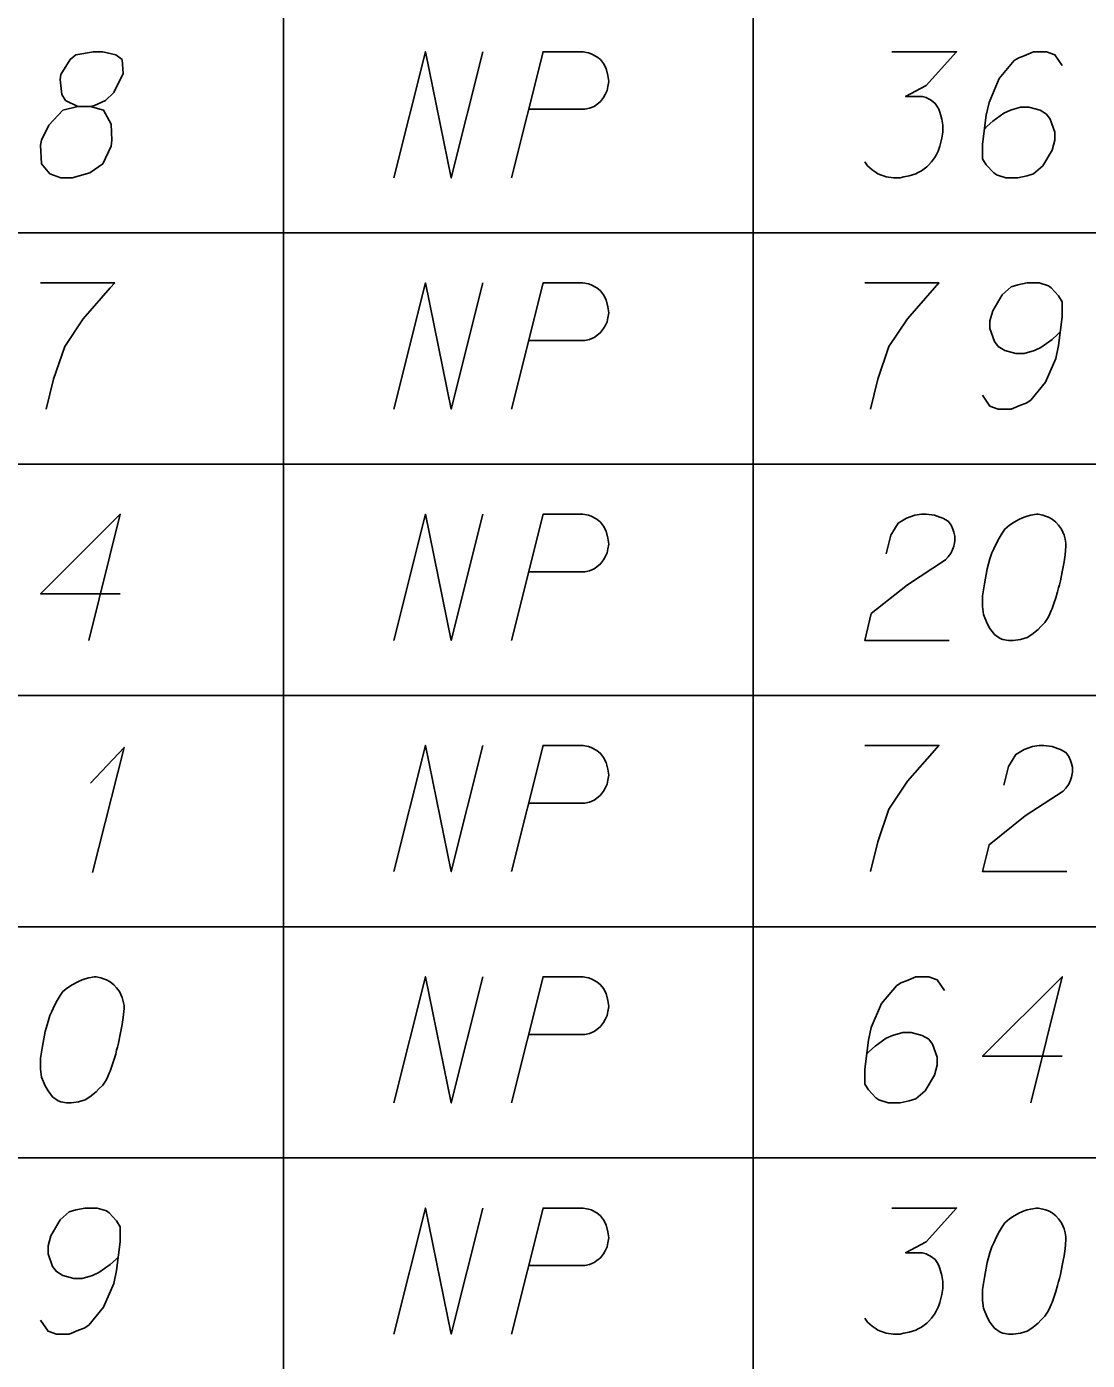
# Model space of a CAD drawing. Extents: x 2074207 to 2076812, y 516372 to 523312.
# Drawn here: x 2076498.4 to 2076538.8, y 518026.8 to 518077.5 of the extents above; entities that cross this region are included whole.
import ezdxf

# ---------------------------------------------------------------- set-up
doc = ezdxf.new("R2010")
doc.units = 0
doc.layers.add('Prop DirtTable_ Soil Test Results - Outline (Minor)', color=7, linetype='Continuous')
doc.layers.add('Prop DirtTable_ Soil Test Results - Tx (Sample Data)', color=7, linetype='Continuous')

msp = doc.modelspace()

# ---------------------------------------------------------------- linework, layer by layer
at = {"layer": 'Prop DirtTable_ Soil Test Results - Outline (Minor)'}
for p, q in [((2076508.192, 518078.48), (2076508.192, 518069.68)), ((2076526.074, 518078.48), (2076526.074, 518069.68)), ((2076260.609, 518069.68), (2076811.903, 518069.68)), ((2076260.609, 518069.68), (2076811.903, 518069.68)), ((2076508.192, 518069.68), (2076508.192, 518060.88)), ((2076526.074, 518069.68), (2076526.074, 518060.88)), ((2076260.609, 518060.88), (2076811.903, 518060.88)), ((2076260.609, 518060.88), (2076811.903, 518060.88)), ((2076508.192, 518060.88), (2076508.192, 518052.08)), ((2076526.074, 518060.88), (2076526.074, 518052.08)), ((2076260.609, 518052.08), (2076811.903, 518052.08)), ((2076260.609, 518052.08), (2076811.903, 518052.08)), ((2076508.192, 518052.08), (2076508.192, 518043.28)), ((2076526.074, 518052.08), (2076526.074, 518043.28)), ((2076260.609, 518043.28), (2076811.903, 518043.28)), ((2076260.609, 518043.28), (2076811.903, 518043.28)), ((2076508.192, 518043.28), (2076508.192, 518034.48)), ((2076526.074, 518043.28), (2076526.074, 518034.48)), ((2076260.609, 518034.48), (2076811.903, 518034.48)), ((2076260.609, 518034.48), (2076811.903, 518034.48)), ((2076508.192, 518034.48), (2076508.192, 518025.68)), ((2076526.074, 518034.48), (2076526.074, 518025.68))]:
    msp.add_line(p, q, dxfattribs=at)
at = {"layer": 'Prop DirtTable_ Soil Test Results - Tx (Sample Data)'}
for points in [[(2076500.367, 518074.496), (2076500.86, 518074.496), (2076501.002, 518074.534), (2076501.425, 518074.723), (2076501.742, 518075.026), (2076502.095, 518075.744), (2076502.06, 518076.273), (2076501.813, 518076.462), (2076501.319, 518076.575), (2076500.966, 518076.575), (2076500.296, 518076.462), (2076500.084, 518076.273), (2076499.732, 518075.706), (2076499.696, 518075.517), (2076499.767, 518074.95), (2076499.908, 518074.723), (2076500.367, 518074.496), (2076499.802, 518074.345), (2076499.273, 518073.778), (2076498.991, 518073.211), (2076498.956, 518073.022), (2076498.991, 518072.304), (2076499.308, 518071.926), (2076499.732, 518071.775), (2076500.155, 518071.775), (2076500.825, 518071.964), (2076501.319, 518072.304), (2076501.637, 518072.985), (2076501.672, 518073.211), (2076501.637, 518073.816), (2076501.354, 518074.345), (2076500.86, 518074.496)], [(2076512.396, 518071.775), (2076513.595, 518076.575), (2076514.583, 518071.775), (2076515.782, 518076.575)], [(2076516.876, 518071.775), (2076518.075, 518076.575), (2076519.592, 518076.575), (2076519.803, 518076.537), (2076519.909, 518076.5), (2076520.121, 518076.386), (2076520.262, 518076.273), (2076520.368, 518076.122), (2076520.474, 518075.933), (2076520.544, 518075.668), (2076520.58, 518075.441), (2076520.544, 518075.252), (2076520.509, 518075.101), (2076520.438, 518074.95), (2076520.368, 518074.837), (2076520.262, 518074.685), (2076520.121, 518074.572), (2076520.015, 518074.496), (2076519.839, 518074.421), (2076519.662, 518074.383), (2076517.546, 518074.383)], [(2076531.339, 518076.575), (2076533.808, 518076.575), (2076532.644, 518075.29), (2076531.868, 518074.874), (2076532.503, 518074.874), (2076532.644, 518074.837), (2076532.714, 518074.799), (2076532.785, 518074.761), (2076532.855, 518074.723), (2076532.997, 518074.61), (2076533.067, 518074.496), (2076533.138, 518074.383), (2076533.173, 518074.27), (2076533.243, 518074.005), (2076533.279, 518073.778), (2076533.279, 518073.665), (2076533.279, 518073.514), (2076533.243, 518073.287), (2076533.208, 518073.136), (2076533.173, 518072.985), (2076533.138, 518072.871), (2076533.102, 518072.796), (2076533.067, 518072.72), (2076533.032, 518072.644), (2076532.961, 518072.531), (2076532.855, 518072.38), (2076532.75, 518072.266), (2076532.679, 518072.191), (2076532.573, 518072.115), (2076532.467, 518072.04), (2076532.326, 518071.964), (2076532.256, 518071.926), (2076532.009, 518071.851), (2076531.797, 518071.813), (2076531.656, 518071.775), (2076531.409, 518071.775), (2076531.127, 518071.813), (2076531.021, 518071.851), (2076530.915, 518071.889), (2076530.809, 518071.926), (2076530.704, 518072.002), (2076530.598, 518072.078), (2076530.421, 518072.229), (2076530.316, 518072.38)], [(2076537.829, 518076.046), (2076537.547, 518076.462), (2076537.23, 518076.575), (2076536.736, 518076.575), (2076536.383, 518076.424), (2076536.171, 518076.348), (2076535.995, 518076.235), (2076535.431, 518075.555), (2076535.043, 518074.648), (2076534.937, 518074.156), (2076534.796, 518073.06), (2076534.796, 518072.493), (2076534.937, 518072.266), (2076535.219, 518071.964), (2076535.325, 518071.889), (2076535.678, 518071.775), (2076536.136, 518071.775), (2076536.489, 518071.851), (2076536.736, 518071.926), (2076537.089, 518072.229), (2076537.441, 518072.833), (2076537.547, 518073.211), (2076537.547, 518073.514), (2076537.371, 518074.005), (2076537.23, 518074.194), (2076536.983, 518074.345), (2076536.559, 518074.459), (2076536.242, 518074.459), (2076535.854, 518074.345), (2076535.607, 518074.232), (2076535.184, 518073.929), (2076534.972, 518073.741), (2076534.866, 518073.627)], [(2076498.956, 518067.775), (2076501.778, 518067.775), (2076501.601, 518067.586), (2076500.578, 518066.415), (2076499.873, 518065.356), (2076499.449, 518064.109), (2076499.167, 518062.975)], [(2076512.396, 518062.975), (2076513.595, 518067.775), (2076514.583, 518062.975), (2076515.782, 518067.775)], [(2076516.876, 518062.975), (2076518.075, 518067.775), (2076519.592, 518067.775), (2076519.803, 518067.737), (2076519.909, 518067.7), (2076520.121, 518067.586), (2076520.262, 518067.473), (2076520.368, 518067.322), (2076520.474, 518067.133), (2076520.544, 518066.868), (2076520.58, 518066.641), (2076520.544, 518066.452), (2076520.509, 518066.301), (2076520.438, 518066.15), (2076520.368, 518066.037), (2076520.262, 518065.885), (2076520.121, 518065.772), (2076520.015, 518065.696), (2076519.839, 518065.621), (2076519.662, 518065.583), (2076517.546, 518065.583)], [(2076530.316, 518067.775), (2076533.138, 518067.775), (2076532.961, 518067.586), (2076531.938, 518066.415), (2076531.233, 518065.356), (2076530.809, 518064.109), (2076530.527, 518062.975)], [(2076534.796, 518063.504), (2076535.078, 518063.089), (2076535.395, 518062.975), (2076535.889, 518062.975), (2076536.242, 518063.126), (2076536.454, 518063.202), (2076536.63, 518063.315), (2076537.194, 518063.996), (2076537.582, 518064.903), (2076537.688, 518065.394), (2076537.829, 518066.49), (2076537.829, 518067.057), (2076537.688, 518067.284), (2076537.406, 518067.586), (2076537.3, 518067.662), (2076536.947, 518067.775), (2076536.489, 518067.775), (2076536.136, 518067.7), (2076535.889, 518067.624), (2076535.536, 518067.322), (2076535.184, 518066.717), (2076535.078, 518066.339), (2076535.078, 518066.037), (2076535.254, 518065.545), (2076535.395, 518065.356), (2076535.642, 518065.205), (2076536.066, 518065.092), (2076536.383, 518065.092), (2076536.771, 518065.205), (2076537.018, 518065.318), (2076537.441, 518065.621), (2076537.653, 518065.81), (2076537.759, 518065.923)], [(2076501.989, 518055.952), (2076498.956, 518055.952), (2076501.989, 518058.975), (2076500.79, 518054.175)], [(2076512.396, 518054.175), (2076513.595, 518058.975), (2076514.583, 518054.175), (2076515.782, 518058.975)], [(2076516.876, 518054.175), (2076518.075, 518058.975), (2076519.592, 518058.975), (2076519.803, 518058.937), (2076519.909, 518058.9), (2076520.121, 518058.786), (2076520.262, 518058.673), (2076520.368, 518058.522), (2076520.474, 518058.333), (2076520.544, 518058.068), (2076520.58, 518057.841), (2076520.544, 518057.652), (2076520.509, 518057.501), (2076520.438, 518057.35), (2076520.368, 518057.237), (2076520.262, 518057.085), (2076520.121, 518056.972), (2076520.015, 518056.896), (2076519.839, 518056.821), (2076519.662, 518056.783), (2076517.546, 518056.783)], [(2076531.127, 518057.463), (2076531.303, 518058.181), (2076531.586, 518058.635), (2076531.903, 518058.824), (2076532.22, 518058.937), (2076532.467, 518058.975), (2076532.644, 518058.975), (2076532.961, 518058.937), (2076533.173, 518058.862), (2076533.279, 518058.824), (2076533.49, 518058.711), (2076533.596, 518058.559), (2076533.667, 518058.408), (2076533.702, 518058.295), (2076533.737, 518058.144), (2076533.737, 518057.955), (2076533.702, 518057.766), (2076533.667, 518057.652), (2076533.596, 518057.501), (2076533.49, 518057.35), (2076533.385, 518057.237), (2076531.938, 518056.292), (2076530.563, 518055.196), (2076530.316, 518054.175), (2076533.526, 518054.175)], [(2076536.912, 518058.975), (2076536.842, 518058.975), (2076536.63, 518058.937), (2076536.489, 518058.9), (2076536.383, 518058.862), (2076536.207, 518058.786), (2076535.995, 518058.673), (2076535.819, 518058.559), (2076535.642, 518058.408), (2076535.536, 518058.257), (2076535.431, 518058.068), (2076535.325, 518057.879), (2076535.219, 518057.652), (2076535.148, 518057.501), (2076535.078, 518057.274), (2076534.972, 518056.896), (2076534.866, 518056.329), (2076534.796, 518055.876), (2076534.796, 518055.46), (2076534.831, 518055.158), (2076534.972, 518054.818), (2076535.078, 518054.629), (2076535.254, 518054.402), (2076535.466, 518054.251), (2076535.572, 518054.213), (2076535.783, 518054.175), (2076535.96, 518054.175), (2076536.242, 518054.213), (2076536.489, 518054.289), (2076536.665, 518054.402), (2076536.912, 518054.591), (2076537.018, 518054.704), (2076537.159, 518054.855), (2076537.265, 518055.007), (2076537.335, 518055.12), (2076537.406, 518055.309), (2076537.441, 518055.385), (2076537.512, 518055.574), (2076537.582, 518055.8), (2076537.653, 518056.027), (2076537.688, 518056.178), (2076537.723, 518056.292), (2076537.759, 518056.443), (2076537.829, 518056.783), (2076537.865, 518056.972), (2076537.9, 518057.161), (2076537.935, 518057.426), (2076537.97, 518057.766), (2076537.97, 518057.879), (2076537.935, 518058.03), (2076537.9, 518058.181), (2076537.794, 518058.408), (2076537.688, 518058.559), (2076537.582, 518058.673), (2076537.441, 518058.786), (2076537.3, 518058.862), (2076537.194, 518058.9), (2076537.089, 518058.937), (2076536.912, 518058.975)], [(2076512.396, 518045.375), (2076513.595, 518050.175), (2076514.583, 518045.375), (2076515.782, 518050.175)], [(2076516.876, 518045.375), (2076518.075, 518050.175), (2076519.592, 518050.175), (2076519.803, 518050.137), (2076519.909, 518050.1), (2076520.121, 518049.986), (2076520.262, 518049.873), (2076520.368, 518049.722), (2076520.474, 518049.533), (2076520.544, 518049.268), (2076520.58, 518049.041), (2076520.544, 518048.852), (2076520.509, 518048.701), (2076520.438, 518048.55), (2076520.368, 518048.437), (2076520.262, 518048.285), (2076520.121, 518048.172), (2076520.015, 518048.096), (2076519.839, 518048.021), (2076519.662, 518047.983), (2076517.546, 518047.983)], [(2076530.316, 518050.175), (2076533.138, 518050.175), (2076532.961, 518049.986), (2076531.938, 518048.815), (2076531.233, 518047.756), (2076530.809, 518046.509), (2076530.527, 518045.375)], [(2076535.607, 518048.663), (2076535.783, 518049.381), (2076536.066, 518049.835), (2076536.383, 518050.024), (2076536.7, 518050.137), (2076536.947, 518050.175), (2076537.124, 518050.175), (2076537.441, 518050.137), (2076537.653, 518050.062), (2076537.759, 518050.024), (2076537.97, 518049.911), (2076538.076, 518049.759), (2076538.147, 518049.608), (2076538.182, 518049.495), (2076538.217, 518049.344), (2076538.217, 518049.155), (2076538.182, 518048.966), (2076538.147, 518048.852), (2076538.076, 518048.701), (2076537.97, 518048.55), (2076537.865, 518048.437), (2076536.418, 518047.492), (2076535.043, 518046.396), (2076534.796, 518045.375), (2076538.006, 518045.375)], [(2076500.86, 518048.739), (2076502.13, 518050.1), (2076500.931, 518045.337)], [(2076501.072, 518041.375), (2076501.002, 518041.375), (2076500.79, 518041.337), (2076500.649, 518041.3), (2076500.543, 518041.262), (2076500.367, 518041.186), (2076500.155, 518041.073), (2076499.979, 518040.959), (2076499.802, 518040.808), (2076499.696, 518040.657), (2076499.591, 518040.468), (2076499.485, 518040.279), (2076499.379, 518040.052), (2076499.308, 518039.901), (2076499.238, 518039.674), (2076499.132, 518039.296), (2076499.026, 518038.729), (2076498.956, 518038.276), (2076498.956, 518037.86), (2076498.991, 518037.558), (2076499.132, 518037.218), (2076499.238, 518037.029), (2076499.414, 518036.802), (2076499.626, 518036.651), (2076499.732, 518036.613), (2076499.943, 518036.575), (2076500.12, 518036.575), (2076500.402, 518036.613), (2076500.649, 518036.689), (2076500.825, 518036.802), (2076501.072, 518036.991), (2076501.178, 518037.104), (2076501.319, 518037.255), (2076501.425, 518037.407), (2076501.495, 518037.52), (2076501.566, 518037.709), (2076501.601, 518037.785), (2076501.672, 518037.974), (2076501.742, 518038.2), (2076501.813, 518038.427), (2076501.848, 518038.578), (2076501.883, 518038.692), (2076501.919, 518038.843), (2076501.989, 518039.183), (2076502.025, 518039.372), (2076502.06, 518039.561), (2076502.095, 518039.826), (2076502.13, 518040.166), (2076502.13, 518040.279), (2076502.095, 518040.43), (2076502.06, 518040.581), (2076501.954, 518040.808), (2076501.848, 518040.959), (2076501.742, 518041.073), (2076501.601, 518041.186), (2076501.46, 518041.262), (2076501.354, 518041.3), (2076501.249, 518041.337), (2076501.072, 518041.375)], [(2076512.396, 518036.575), (2076513.595, 518041.375), (2076514.583, 518036.575), (2076515.782, 518041.375)], [(2076516.876, 518036.575), (2076518.075, 518041.375), (2076519.592, 518041.375), (2076519.803, 518041.337), (2076519.909, 518041.3), (2076520.121, 518041.186), (2076520.262, 518041.073), (2076520.368, 518040.922), (2076520.474, 518040.733), (2076520.544, 518040.468), (2076520.58, 518040.241), (2076520.544, 518040.052), (2076520.509, 518039.901), (2076520.438, 518039.75), (2076520.368, 518039.637), (2076520.262, 518039.485), (2076520.121, 518039.372), (2076520.015, 518039.296), (2076519.839, 518039.221), (2076519.662, 518039.183), (2076517.546, 518039.183)], [(2076533.349, 518040.846), (2076533.067, 518041.262), (2076532.75, 518041.375), (2076532.256, 518041.375), (2076531.903, 518041.224), (2076531.691, 518041.148), (2076531.515, 518041.035), (2076530.951, 518040.355), (2076530.563, 518039.448), (2076530.457, 518038.956), (2076530.316, 518037.86), (2076530.316, 518037.293), (2076530.457, 518037.066), (2076530.739, 518036.764), (2076530.845, 518036.689), (2076531.198, 518036.575), (2076531.656, 518036.575), (2076532.009, 518036.651), (2076532.256, 518036.726), (2076532.609, 518037.029), (2076532.961, 518037.633), (2076533.067, 518038.011), (2076533.067, 518038.314), (2076532.891, 518038.805), (2076532.75, 518038.994), (2076532.503, 518039.145), (2076532.079, 518039.259), (2076531.762, 518039.259), (2076531.374, 518039.145), (2076531.127, 518039.032), (2076530.704, 518038.729), (2076530.492, 518038.541), (2076530.386, 518038.427)], [(2076537.829, 518038.352), (2076534.796, 518038.352), (2076537.829, 518041.375), (2076536.63, 518036.575)], [(2076498.956, 518028.304), (2076499.238, 518027.889), (2076499.555, 518027.775), (2076500.049, 518027.775), (2076500.402, 518027.926), (2076500.614, 518028.002), (2076500.79, 518028.115), (2076501.354, 518028.796), (2076501.742, 518029.703), (2076501.848, 518030.194), (2076501.989, 518031.29), (2076501.989, 518031.857), (2076501.848, 518032.084), (2076501.566, 518032.386), (2076501.46, 518032.462), (2076501.107, 518032.575), (2076500.649, 518032.575), (2076500.296, 518032.5), (2076500.049, 518032.424), (2076499.696, 518032.122), (2076499.344, 518031.517), (2076499.238, 518031.139), (2076499.238, 518030.837), (2076499.414, 518030.345), (2076499.555, 518030.156), (2076499.802, 518030.005), (2076500.226, 518029.892), (2076500.543, 518029.892), (2076500.931, 518030.005), (2076501.178, 518030.118), (2076501.601, 518030.421), (2076501.813, 518030.61), (2076501.919, 518030.723)], [(2076512.396, 518027.775), (2076513.595, 518032.575), (2076514.583, 518027.775), (2076515.782, 518032.575)], [(2076516.876, 518027.775), (2076518.075, 518032.575), (2076519.592, 518032.575), (2076519.803, 518032.537), (2076519.909, 518032.5), (2076520.121, 518032.386), (2076520.262, 518032.273), (2076520.368, 518032.122), (2076520.474, 518031.933), (2076520.544, 518031.668), (2076520.58, 518031.441), (2076520.544, 518031.252), (2076520.509, 518031.101), (2076520.438, 518030.95), (2076520.368, 518030.837), (2076520.262, 518030.685), (2076520.121, 518030.572), (2076520.015, 518030.496), (2076519.839, 518030.421), (2076519.662, 518030.383), (2076517.546, 518030.383)], [(2076531.339, 518032.575), (2076533.808, 518032.575), (2076532.644, 518031.29), (2076531.868, 518030.874), (2076532.503, 518030.874), (2076532.644, 518030.837), (2076532.714, 518030.799), (2076532.785, 518030.761), (2076532.855, 518030.723), (2076532.997, 518030.61), (2076533.067, 518030.496), (2076533.138, 518030.383), (2076533.173, 518030.27), (2076533.243, 518030.005), (2076533.279, 518029.778), (2076533.279, 518029.665), (2076533.279, 518029.514), (2076533.243, 518029.287), (2076533.208, 518029.136), (2076533.173, 518028.985), (2076533.138, 518028.871), (2076533.102, 518028.796), (2076533.067, 518028.72), (2076533.032, 518028.644), (2076532.961, 518028.531), (2076532.855, 518028.38), (2076532.75, 518028.266), (2076532.679, 518028.191), (2076532.573, 518028.115), (2076532.467, 518028.04), (2076532.326, 518027.964), (2076532.256, 518027.926), (2076532.009, 518027.851), (2076531.797, 518027.813), (2076531.656, 518027.775), (2076531.409, 518027.775), (2076531.127, 518027.813), (2076531.021, 518027.851), (2076530.915, 518027.889), (2076530.809, 518027.926), (2076530.704, 518028.002), (2076530.598, 518028.078), (2076530.421, 518028.229), (2076530.316, 518028.38)], [(2076536.912, 518032.575), (2076536.842, 518032.575), (2076536.63, 518032.537), (2076536.489, 518032.5), (2076536.383, 518032.462), (2076536.207, 518032.386), (2076535.995, 518032.273), (2076535.819, 518032.159), (2076535.642, 518032.008), (2076535.536, 518031.857), (2076535.431, 518031.668), (2076535.325, 518031.479), (2076535.219, 518031.252), (2076535.148, 518031.101), (2076535.078, 518030.874), (2076534.972, 518030.496), (2076534.866, 518029.929), (2076534.796, 518029.476), (2076534.796, 518029.06), (2076534.831, 518028.758), (2076534.972, 518028.418), (2076535.078, 518028.229), (2076535.254, 518028.002), (2076535.466, 518027.851), (2076535.572, 518027.813), (2076535.783, 518027.775), (2076535.96, 518027.775), (2076536.242, 518027.813), (2076536.489, 518027.889), (2076536.665, 518028.002), (2076536.912, 518028.191), (2076537.018, 518028.304), (2076537.159, 518028.455), (2076537.265, 518028.607), (2076537.335, 518028.72), (2076537.406, 518028.909), (2076537.441, 518028.985), (2076537.512, 518029.174), (2076537.582, 518029.4), (2076537.653, 518029.627), (2076537.688, 518029.778), (2076537.723, 518029.892), (2076537.759, 518030.043), (2076537.829, 518030.383), (2076537.865, 518030.572), (2076537.9, 518030.761), (2076537.935, 518031.026), (2076537.97, 518031.366), (2076537.97, 518031.479), (2076537.935, 518031.63), (2076537.9, 518031.781), (2076537.794, 518032.008), (2076537.688, 518032.159), (2076537.582, 518032.273), (2076537.441, 518032.386), (2076537.3, 518032.462), (2076537.194, 518032.5), (2076537.089, 518032.537), (2076536.912, 518032.575)]]:
    msp.add_lwpolyline(points, dxfattribs=at)

doc.saveas('drawing.dxf')
